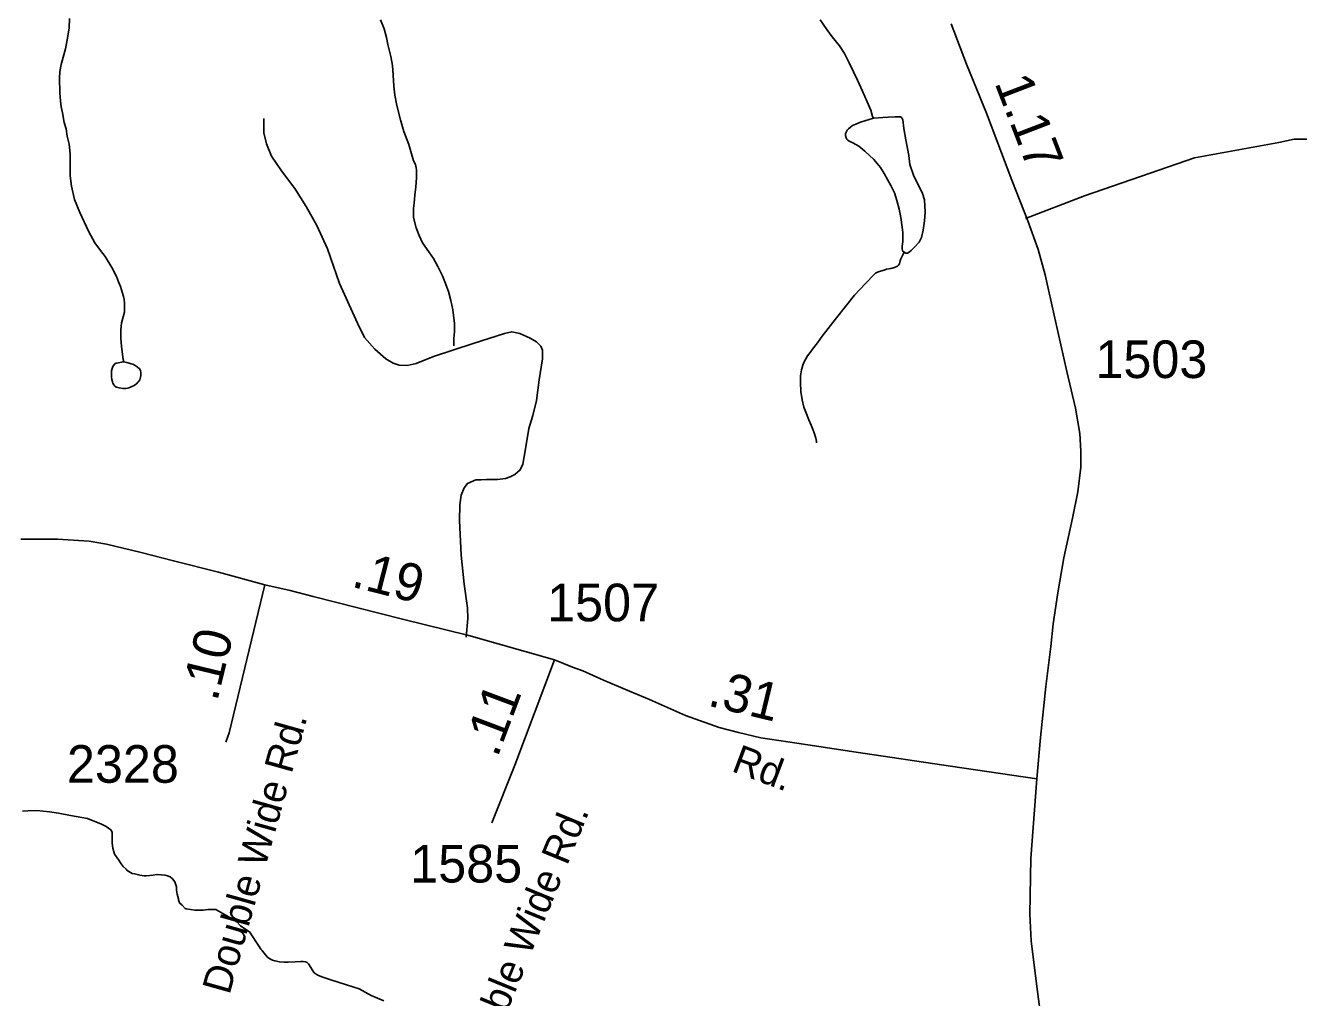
# Model space of a CAD drawing. Extents: x 2220236 to 2384410, y 720751 to 894131.
# Drawn here: x 2314925 to 2319153, y 875066 to 878296 of the extents above; entities that cross this region are included whole.
import ezdxf

# ---------------------------------------------------------------- set-up
doc = ezdxf.new("R2010")
doc.units = 0
for name, color, linetype in [('Exist Hydrographic Misc Water Feature', 7, 'Continuous'), ('Exist Road Non-System Type 51', 7, 'Continuous'), ('Exist Road Secondary Mileage Hundredths English Label', 7, 'Continuous'), ('Exist Road Secondary Type 51 Attributed', 7, 'Continuous'), ('Exist Road Secondary Type 51 Label', 7, 'Continuous'), ('Exist Road Secondary Type 51 Number Label', 7, 'Continuous')]:
    doc.layers.add(name, color=color, linetype=linetype)

msp = doc.modelspace()

# ---------------------------------------------------------------- linework, layer by layer
at = {"layer": 'Exist Hydrographic Misc Water Feature'}
for points in [[(2315071.4, 878318.2), (2315069.4, 878286.1), (2315063.3, 878248.2), (2315057.4, 878217.6), (2315049.3, 878190.2), (2315043.5, 878166.2), (2315039.2, 878142.2), (2315037.4, 878119.9), (2315037.4, 878103.5), (2315039.3, 878088), (2315039.3, 878071.6), (2315041.4, 878045.5), (2315043.4, 878025.7), (2315047.5, 878005.5), (2315053.4, 877973.7), (2315059.3, 877951.8), (2315063.5, 877927.3), (2315069.3, 877901.3), (2315073.4, 877869.5), (2315073.3, 877833.5), (2315073.3, 877813.7), (2315073.3, 877795.7), (2315077.3, 877761.4), (2315087.3, 877717.4), (2315105.5, 877673.9), (2315135.3, 877609.5), (2315155.4, 877573.3), (2315173.3, 877547.9), (2315189.3, 877527.9), (2315211.4, 877492), (2315226.8, 877461.4), (2315233.7, 877444.5), (2315240.4, 877428.4), (2315243.4, 877417.9), (2315246, 877409.8), (2315250, 877395.1), (2315252.2, 877385.4), (2315253.3, 877371.5), (2315253.4, 877359.9), (2315253.5, 877343.5), (2315243.3, 877307.8), (2315241.3, 877283.9), (2315241.5, 877255.3), (2315243.3, 877229.8), (2315245.5, 877211.9), (2315249.3, 877185.8), (2315251.3, 877177.7)], [(2316103.6, 878313.9), (2316115.7, 878284), (2316123.8, 878255.5), (2316127.6, 878231.9), (2316137.6, 878192.1), (2316143.7, 878162.1), (2316145.8, 878130.2), (2316147.7, 878094), (2316151.7, 878064), (2316157.7, 878029.6), (2316169.7, 877981.7), (2316181.6, 877943.8), (2316197.6, 877900), (2316213.7, 877845.6), (2316219.8, 877833.7), (2316223.6, 877817.4), (2316223.8, 877803.4), (2316223.8, 877789.4), (2316221.2, 877759.1), (2316217.7, 877731.8), (2316215.8, 877705.5), (2316213.8, 877687.4), (2316213.8, 877657.8), (2316221.8, 877623.7), (2316231.6, 877597.9), (2316243.6, 877573.8), (2316263.7, 877543.4), (2316279.8, 877521.8), (2316293.7, 877495.4), (2316309.8, 877464), (2316317.8, 877443.7), (2316329.7, 877411.4), (2316337.8, 877381.5), (2316343.8, 877351.4), (2316347.7, 877323.5), (2316349.8, 877307.2), (2316349.6, 877277.8), (2316347.7, 877255.5), (2316347.7, 877241.5), (2316347.7, 877231.7)], [(2317564.2, 878313.8), (2317586.1, 878281.9), (2317604.1, 878258), (2317628.2, 878227.8), (2317644.2, 878202.2), (2317660.3, 878171.7), (2317674.3, 878141.8), (2317688.3, 878113.8), (2317704.2, 878077.4), (2317720.2, 878042.1), (2317732.2, 878013.8), (2317738.2, 877993.6), (2317741.5, 877987.9)], [(2317843.4, 877542.5), (2317848.3, 877539.3), (2317850.9, 877539.4), (2317853.5, 877539.5), (2317856, 877540.4), (2317860.5, 877543.2), (2317866.2, 877547.5), (2317876.2, 877557.7), (2317892.2, 877575.7), (2317896.7, 877584.1), (2317900.2, 877591.7), (2317906.2, 877615.5), (2317910.5, 877646.9), (2317912.3, 877675.8), (2317909.9, 877715.9), (2317904.2, 877737.9), (2317894.2, 877757.9), (2317880.3, 877783.5), (2317874.3, 877798.1), (2317862.2, 877833.8), (2317858.2, 877863.9), (2317848.2, 877916.1), (2317842.3, 877953.5), (2317838.1, 877982.1), (2317835.3, 877988.6), (2317833.2, 877990.9), (2317831.1, 877992.4), (2317812.7, 877992.5), (2317790.1, 877991.5), (2317772.2, 877990), (2317742.3, 877988), (2317741.5, 877987.9)], [(2317741.5, 877987.9), (2317698.2, 877974), (2317682.1, 877967.5), (2317671.5, 877962.9), (2317666.2, 877959.4), (2317664.3, 877957.8), (2317658.1, 877951.7), (2317654.1, 877947.5), (2317650.1, 877941.6), (2317648.2, 877935.7), (2317648.2, 877929.9), (2317650.1, 877921.8), (2317652.3, 877917.8), (2317656, 877914.8), (2317660.2, 877911.6), (2317672.2, 877905.5), (2317692.1, 877894.1), (2317712.2, 877877.7), (2317742.1, 877850.1), (2317764.2, 877824), (2317776.2, 877803.9), (2317788.1, 877781.4), (2317798.3, 877763.8), (2317810.3, 877739.7), (2317818.3, 877713.8), (2317826.3, 877685.3), (2317832.2, 877657.7), (2317836.1, 877625.9), (2317838.3, 877607.9), (2317838.3, 877587.3), (2317838, 877576.7), (2317837.2, 877570.9), (2317836.2, 877561.8), (2317835.7, 877557.8), (2317836.2, 877552), (2317837.1, 877547.9), (2317838.4, 877545.5), (2317843.4, 877542.5)], [(2317843.4, 877542.5), (2317832.1, 877519.9), (2317830.1, 877514), (2317827.5, 877504.1), (2317823.7, 877499.1), (2317820.3, 877495.6), (2317811.1, 877491.2), (2317798.2, 877488.1), (2317784.3, 877485.9), (2317776.6, 877483.2), (2317764.3, 877479.3), (2317754.3, 877475.6), (2317748.2, 877472.2), (2317744.1, 877469.4), (2317714.2, 877438), (2317678.2, 877399.5), (2317618, 877324), (2317570.1, 877263.8), (2317554.8, 877241), (2317538.1, 877219.9), (2317530.9, 877209.6), (2317522.3, 877198.6), (2317516.2, 877187.8), (2317510.1, 877175.9), (2317506, 877166.7), (2317502, 877151.8), (2317498.1, 877132), (2317498.2, 877109.8), (2317500, 877079.7), (2317504.1, 877051.8), (2317510.1, 877027.5), (2317518, 877005.6), (2317526.1, 876985.5), (2317534.2, 876967.8), (2317540.1, 876951.7), (2317544.1, 876941.8), (2317549.4, 876924.8), (2317552, 876913.5), (2317552.2, 876909.3)], [(2315251.3, 877177.7), (2315261.4, 877175.7), (2315268.5, 877173.4), (2315275.9, 877172.1), (2315281.4, 877169.9), (2315288.8, 877166), (2315295.4, 877161.5), (2315303.4, 877155.2), (2315305.3, 877152.1), (2315306.9, 877148.8), (2315307.5, 877143.8), (2315307.5, 877133.2), (2315307, 877127.4), (2315305.7, 877123.3), (2315304.1, 877118.3), (2315301.5, 877114.1), (2315299.4, 877111.7), (2315293.4, 877105.6), (2315285.3, 877099.5), (2315275.7, 877095.1), (2315267.4, 877091.3), (2315263.3, 877090.4), (2315257.5, 877089.3), (2315252.7, 877089.1), (2315247.5, 877089.7), (2315235.4, 877091.6), (2315227.3, 877093.9), (2315224, 877095.4), (2315221.3, 877097.7), (2315218.2, 877101.7), (2315215.3, 877107.2), (2315213.5, 877112.1), (2315211.4, 877119.5), (2315210.5, 877128.4), (2315210, 877139), (2315210.7, 877148.2), (2315212.1, 877156.5), (2315214.5, 877163), (2315216.9, 877166.5), (2315221.5, 877171.5), (2315225.4, 877173.4), (2315251.3, 877177.7)], [(2314914.5, 875685.3), (2314932.5, 875686.8), (2314962.5, 875687.3), (2315004.5, 875683.2), (2315034.5, 875678.6), (2315074.6, 875671.3), (2315130.6, 875661.4), (2315176.6, 875642.6), (2315192.5, 875635.1), (2315200.6, 875628.8), (2315208.6, 875623.5), (2315212.5, 875615.5), (2315212.6, 875603.1), (2315212.5, 875590.9), (2315212.6, 875579.3), (2315214.7, 875563), (2315220.5, 875542.8), (2315234.5, 875522.8), (2315242.6, 875510.9), (2315248.6, 875501.3), (2315258.5, 875493.3), (2315262.5, 875488.7), (2315278.5, 875478.7)], [(2315278.5, 875478.7), (2315286.6, 875477.3), (2315304.6, 875473.2), (2315318.5, 875471.2), (2315326.5, 875470.7), (2315348.6, 875473.4), (2315360.5, 875474.7), (2315362.5, 875474.8), (2315388.6, 875473.3), (2315396.5, 875471.2), (2315404.7, 875467.5), (2315412.5, 875461.2), (2315420.5, 875450.8), (2315426.6, 875434.6), (2315426.5, 875423.2), (2315428.7, 875409.3), (2315432.7, 875394.6), (2315432.6, 875390.6), (2315436.6, 875381), (2315444.5, 875373.1), (2315454.6, 875362.7), (2315458.6, 875361.3), (2315486.6, 875356.8), (2315514.6, 875357), (2315530.5, 875359.4), (2315550.5, 875359.4), (2315556.6, 875358.7), (2315580.5, 875345.1), (2315608.6, 875328.8), (2315626.7, 875317.4), (2315638.6, 875304.6), (2315652.6, 875294.6), (2315668.7, 875284.7)], [(2315668.7, 875284.7), (2315670.6, 875281.3), (2315698.7, 875239.1), (2315706.6, 875227), (2315710.6, 875223.2), (2315716.7, 875215.2), (2315728.7, 875200.9), (2315736.6, 875194.6), (2315744.7, 875190.9), (2315752.6, 875188.7), (2315768.6, 875185.3), (2315783.6, 875184.3), (2315797.2, 875184.1), (2315820.6, 875185), (2315839.5, 875186.6), (2315846.8, 875186.1), (2315854.6, 875184.6), (2315860.1, 875182.5), (2315864.9, 875178.7), (2315872.8, 875166.6), (2315878.6, 875155.4), (2315882.9, 875149), (2315890.3, 875144.3), (2315896, 875141.3), (2315908.7, 875135.2), (2315938.7, 875125.1), (2315990.8, 875109), (2316032.8, 875095.3), (2316072.7, 875073.1), (2316114.7, 875055.1)]]:
    msp.add_lwpolyline(points, dxfattribs=at)
at = {"layer": 'Exist Road Non-System Type 51'}
for points in [[(2318245.3, 877654.2), (2318442.1, 877729.8), (2318659.9, 877805.3), (2318807.4, 877856.3), (2319086.7, 877907.3), (2319137.7, 877917.8), (2319248.3, 877917.8), (2319401.1, 877914.3), (2319534.6, 877921.3), (2319655.8, 877940.7), (2319790.2, 877975.8), (2319923.7, 878018), (2320011.5, 878074.3), (2320101.1, 878130.5), (2320199.5, 878181.5), (2320283.8, 878220.1), (2320343.5, 878234.2)], [(2315716.8, 877986.4), (2315716.8, 877938.9), (2315725.6, 877902), (2315741.4, 877861.6), (2315774.8, 877812.4), (2315818.7, 877754.4), (2315857.3, 877694.6), (2315892.5, 877631.3), (2315927.6, 877554), (2315968, 877438), (2316027.7, 877306.2), (2316050.6, 877258.7), (2316084.8, 877220), (2316121.7, 877188.4), (2316146.3, 877174.3), (2316165.6, 877167.3), (2316192, 877165.6), (2316221.8, 877172.6), (2316279.8, 877195.4), (2316411.5, 877239.4), (2316515.2, 877272.8), (2316539.8, 877278), (2316566.1, 877272.8), (2316601.2, 877257), (2316622.3, 877244.7), (2316636.4, 877230.6), (2316641.6, 877216.5), (2316641.6, 877188.4), (2316631.1, 877118.1), (2316622.3, 877049.6), (2316610, 877000.3), (2316596, 876956.4), (2316585.4, 876889.6), (2316576.6, 876838.6), (2316567.9, 876819.3), (2316550.3, 876803.5), (2316534.5, 876796.5), (2316518.7, 876791.2), (2316492.3, 876787.7), (2316455.4, 876787.7), (2316437.9, 876785.9), (2316420.3, 876785.9), (2316392.2, 876773.6), (2316381.7, 876759.5), (2316371.1, 876734.9), (2316367.6, 876703.3), (2316365.9, 876650.6), (2316371.1, 876536.3), (2316381.7, 876439.7), (2316392.2, 876360.6), (2316394, 876325.4), (2316388.7, 876263.9)]]:
    msp.add_lwpolyline(points, dxfattribs=at)
at = {"layer": 'Exist Road Secondary Type 51 Attributed'}
for points in [[(2318283, 875793), (2318295.2, 875930.5), (2318313.2, 876100), (2318329.9, 876232.4), (2318337.6, 876308.2), (2318353, 876410.9), (2318373.6, 876526.6), (2318401.8, 876658.9), (2318419.8, 876746.3), (2318430.1, 876828.5), (2318430.1, 876881.2), (2318426.2, 876940.2), (2318411.4, 877023.8), (2318383.2, 877145.8), (2318343.4, 877323.1), (2318311.2, 877467), (2318288.1, 877551.8), (2318253.4, 877646.8), (2318200.8, 877781.7), (2318116, 878004), (2318049.8, 878167.1), (2317998.4, 878300.8)], [(2315720, 876437.9), (2315565.2, 876479.7), (2315416.8, 876517.6), (2315308.6, 876545.2), (2315194.2, 876572.2), (2315135.8, 876582.5), (2315030.7, 876588.9), (2314909.3, 876588.9)], [(2315720, 876437.9), (2315600.8, 875945.9), (2315590.2, 875915.1)], [(2316681.9, 876188.7), (2316397, 876269), (2316177.3, 876323.6), (2315880.6, 876398.7), (2315804.1, 876418.7), (2315720, 876437.9)], [(2316681.9, 876188.7), (2316550.2, 875838.6), (2316473.8, 875647.2)], [(2318283, 875793), (2317997.1, 875835.4), (2317683.7, 875881.6), (2317486.5, 875911.2), (2317367, 875929.2), (2317292.5, 875947.2), (2317228.2, 875963.9), (2317117.1, 876003.7), (2316997.6, 876056.4), (2316930.8, 876084.6), (2316844.7, 876120.6), (2316775.4, 876151.4), (2316741, 876164.3), (2316681.9, 876188.7)], [(2318297.1, 875002.9), (2318283.6, 875103.1), (2318264.4, 875254.7), (2318260.5, 875343.4), (2318263.7, 875528.4), (2318283, 875793)]]:
    msp.add_lwpolyline(points, dxfattribs=at)

# ---------------------------------------------------------------- texts
at = {"layer": 'Exist Road Secondary Mileage Hundredths English Label'}
for s, rotation, p in [('1.17', 291.0375, (2318141.9, 878105.5)), ('.19', 345.7888, (2316003.5, 876432.1)), ('.10', 76.3869, (2315561.1, 876047.2)), ('.31', 346.4296, (2317186.6, 876037)), ('.11', 69.3864, (2316491.8, 875860.7))]:
    msp.add_text(s, height=125, rotation=rotation, dxfattribs=at).set_placement(p)
at = {"layer": 'Exist Road Secondary Type 51 Label'}
for s, rotation, p in [('Double Wide Rd.', 74.3229, (2315602, 875073)), ('Rd.', 339.4434, (2317265.8, 875819.6)), ('Double Wide Rd.', 67.7177, (2316433.9, 874796.6))]:
    msp.add_text(s, height=95, rotation=rotation, dxfattribs=at).set_placement(p)
at = {"layer": 'Exist Road Secondary Type 51 Number Label'}
for s, p in [('1503', (2318477.9, 877124.3)), ('1507', (2316657, 876316.3)), ('2328', (2315062.3, 875779.9)), ('1585', (2316202.4, 875448.6))]:
    msp.add_text(s, height=125, dxfattribs=at).set_placement(p)

doc.saveas('drawing.dxf')
